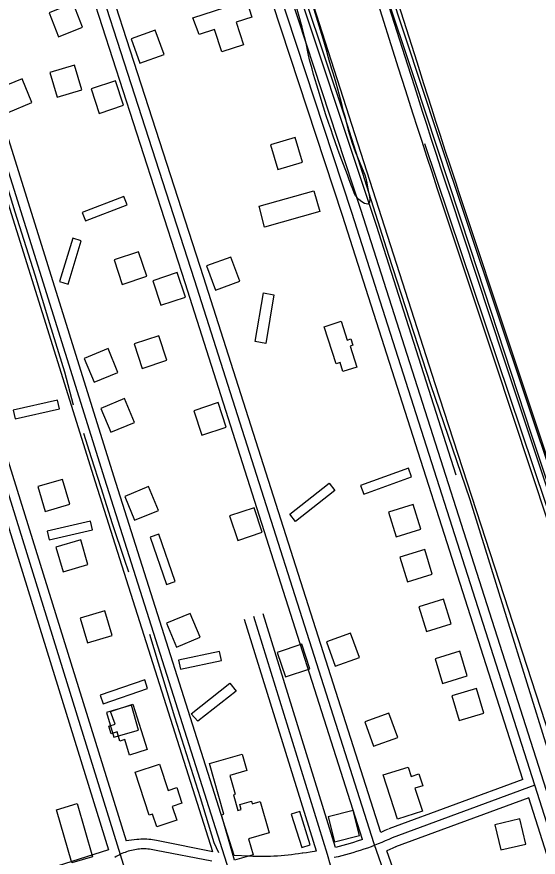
# Model space of a CAD drawing. Extents: x 3477039 to 3515015, y 546746 to 572297.
# Drawn here: x 3507688 to 3508496, y 565660 to 566963 of the extents above; entities that cross this region are included whole.
import ezdxf

# ---------------------------------------------------------------- set-up
doc = ezdxf.new("R2010")
doc.units = 0
for name, color, linetype in [('V-BLDG-OTLN', 7, 'Continuous'), ('V-DTCH-CNTR', 7, 'Continuous'), ('V-ROAD-CNTR', 7, 'Continuous'), ('V-SITE-VEGE', 7, 'Continuous'), ('V-TOPO-SHOR', 7, 'Continuous')]:
    doc.layers.add(name, color=color, linetype=linetype)

msp = doc.modelspace()

# ---------------------------------------------------------------- linework, layer by layer
at = {"layer": 'V-BLDG-OTLN'}
for points in [[(3507790.2, 566946.8), (3507775.5, 566984), (3507738.3, 566969.3), (3507753, 566932.1)], [(3507960.8, 566961.1), (3508044, 566988.1), (3508052.3, 566962.5), (3508028.2, 566954.7), (3508039.6, 566919.6), (3508006, 566908.7), (3507994.8, 566943.3), (3507970.9, 566935.5)], [(3507865.3, 566928.7), (3507878.9, 566891.1), (3507916.5, 566904.7), (3507902.9, 566942.3)], [(3507777.7, 566888), (3507739.3, 566876.8), (3507750.5, 566838.4), (3507788.9, 566849.6)], [(3507659.4, 566851.7), (3507674.7, 566814.7), (3507711.7, 566830.1), (3507696.3, 566867)], [(3507853.7, 566825.9), (3507841.1, 566863.8), (3507803.2, 566851.2), (3507815.8, 566813.2)], [(3508131.2, 566737.6), (3508119.6, 566775.9), (3508081.3, 566764.3), (3508093, 566726)], [(3508072.3, 566636.8), (3508063.7, 566669.2), (3508148.6, 566693.1), (3508157.7, 566660.8)], [(3507789.6, 566659.7), (3507794.6, 566646.7), (3507859, 566671.3), (3507854, 566684.4)], [(3507788.2, 566615.7), (3507774.8, 566619.7), (3507754.3, 566552.4), (3507767.7, 566548.3)], [(3507889.6, 566560.6), (3507877, 566598.5), (3507839, 566585.9), (3507851.7, 566547.9)], [(3507982.4, 566576.8), (3507996.1, 566539.2), (3508033.7, 566552.8), (3508020.1, 566590.4)], [(3507949.5, 566528.3), (3507936.9, 566566.3), (3507898.9, 566553.6), (3507911.6, 566515.7)], [(3508086.8, 566531.7), (3508074, 566456.5), (3508057.7, 566459.3), (3508070.6, 566535)], [(3508164.4, 566482.4), (3508191, 566490.8), (3508200.2, 566461.7), (3508206.1, 566463.6), (3508209.2, 566453.6), (3508204.8, 566452.2), (3508215.1, 566419.7), (3508193.8, 566413), (3508189.6, 566426.6), (3508183.4, 566424.6)], [(3507920.7, 566430.4), (3507908.1, 566468.3), (3507870.1, 566455.7), (3507882.7, 566417.7)], [(3507792.7, 566433), (3507808, 566396.1), (3507844.9, 566411.4), (3507829.6, 566448.4)], [(3507754.5, 566354.9), (3507751.4, 566368.6), (3507682.7, 566353.1), (3507685.8, 566339.4)], [(3507818.4, 566355.5), (3507833.7, 566318.6), (3507870.7, 566333.9), (3507855.3, 566370.9)], [(3508012.9, 566326.6), (3508000.3, 566364.6), (3507962.4, 566351.9), (3507975, 566314)], [(3508221.1, 566235.9), (3508225.9, 566222.8), (3508300.2, 566249.6), (3508295.4, 566262.8)], [(3507720.7, 566234.3), (3507731.9, 566195.9), (3507770.3, 566207.1), (3507759.1, 566245.5)], [(3508111.5, 566191.4), (3508172.6, 566239.7), (3508181.4, 566228.5), (3508120.2, 566180.2)], [(3507855.5, 566219), (3507870.8, 566182.1), (3507907.7, 566197.4), (3507892.4, 566234.4)], [(3508068.5, 566163.6), (3508055.9, 566201.5), (3508017.9, 566188.9), (3508030.6, 566150.9)], [(3508314.3, 566168.2), (3508302.6, 566206.4), (3508264.4, 566194.8), (3508276, 566156.5)], [(3507805.5, 566167.3), (3507802.3, 566180.9), (3507735.2, 566165.2), (3507738.4, 566151.6)], [(3507908.3, 566160.4), (3507895.1, 566155.9), (3507920.2, 566082.8), (3507933.4, 566087.3)], [(3507748.8, 566140.7), (3507760, 566102.3), (3507798.4, 566113.5), (3507787.2, 566151.9)], [(3508332, 566098.5), (3508320.4, 566136.8), (3508282.1, 566125.2), (3508293.7, 566086.9)], [(3508361.4, 566021.4), (3508349.7, 566059.7), (3508311.5, 566048.1), (3508323.1, 566009.8)], [(3507786.4, 566030.5), (3507797.6, 565992.1), (3507836, 566003.3), (3507824.8, 566041.7)], [(3507920.2, 566022.5), (3507935.5, 565985.5), (3507972.5, 566000.9), (3507957.1, 566037.8)], [(3508168, 565993.6), (3508181.6, 565956), (3508219.3, 565969.6), (3508205.6, 566007.2)], [(3508142.4, 565952), (3508129.8, 565990), (3508091.8, 565977.3), (3508104.5, 565939.4)], [(3508005.5, 565964.8), (3508002.6, 565978.5), (3507938.9, 565965.1), (3507941.8, 565951.4)], [(3508386.4, 565940.8), (3508374.8, 565979.1), (3508336.5, 565967.4), (3508348.2, 565929.2)], [(3507891, 565921.3), (3507886.5, 565934.5), (3507817.2, 565910.7), (3507821.8, 565897.5)], [(3507958.7, 565881.8), (3508018.5, 565929.4), (3508028, 565917.4), (3507968.9, 565870.5)], [(3508412.3, 565883.2), (3508400.7, 565921.5), (3508362.4, 565909.9), (3508374.1, 565871.6)], [(3507833.4, 565885.8), (3507868.2, 565896.8), (3507890.3, 565826.7), (3507863.1, 565818.1), (3507855.6, 565842), (3507848, 565839.6), (3507843.5, 565854), (3507834.5, 565851.2), (3507830.8, 565862.9), (3507840.9, 565866.1)], [(3507827.4, 565884.1), (3507838.6, 565845.7), (3507877, 565856.9), (3507865.8, 565895.3)], [(3508227.4, 565869.5), (3508241, 565831.9), (3508278.6, 565845.5), (3508265, 565883.1)], [(3507986.8, 565804.9), (3508037.5, 565819.4), (3508044.7, 565793.9), (3508018.4, 565786.4), (3508026.6, 565757.3), (3508024, 565756.5), (3508030.8, 565732.2), (3508036, 565733.6), (3508033.8, 565741.5), (3508051.9, 565746.6), (3508053, 565742.6), (3508065.4, 565746.1), (3508079.2, 565697.3), (3508047.5, 565688.3), (3508054.6, 565663.3), (3508025.5, 565655.1), (3508005.6, 565725.3), (3508009, 565726.3)], [(3507909.4, 565803.8), (3507922.7, 565763.3), (3507936.1, 565767.7), (3507944.1, 565743.4), (3507929.1, 565738.4), (3507936.2, 565716.9), (3507905.3, 565706.7), (3507898.7, 565726.5), (3507893.6, 565724.8), (3507871.6, 565791.6)], [(3508255.9, 565787.6), (3508294.8, 565799.4), (3508299.5, 565784.9), (3508311.4, 565788.7), (3508317.3, 565770.4), (3508305.3, 565766.6), (3508316.8, 565731.1), (3508278.2, 565718.6)], [(3507749.6, 565733.1), (3507781.7, 565742.8), (3507805.6, 565660.1), (3507773.4, 565650.8)], [(3508126.9, 565730.5), (3508113.5, 565726.3), (3508129.8, 565674.5), (3508143.1, 565678.7)], [(3508180.7, 565683.5), (3508219.4, 565693.5), (3508209.4, 565732.2), (3508170.6, 565722.2)], [(3508477.3, 565680.1), (3508468, 565719.1), (3508429.1, 565709.8), (3508438.4, 565670.9)]]:
    msp.add_lwpolyline(points, close=True, dxfattribs=at)
at = {"layer": 'V-DTCH-CNTR'}
for points in [[(3509023.7, 564261.7), (3508983.3, 564393.5), (3508942.4, 564514.8), (3508892.1, 564665.9), (3508844.4, 564815.9), (3508786.1, 564988), (3508731.6, 565156.2), (3508677.2, 565329.4), (3508624.5, 565482.1), (3508563.9, 565661.5), (3508510.6, 565828.2), (3508447.5, 566030.8), (3508390.8, 566213.7), (3508329.8, 566392), (3508265.1, 566592.8), (3508197, 566806.3), (3508135.3, 566991.9), (3508066.1, 567212.8), (3508007.5, 567398.4), (3507983.7, 567477.9)], [(3509148.9, 564300.3), (3509113.7, 564408), (3509034.6, 564643.3), (3508988.1, 564794), (3508918.8, 564998.3), (3508857.9, 565185.8), (3508780.7, 565420.7), (3508712.9, 565628), (3508655.6, 565804.6), (3508651.3, 565817.9), (3508579, 566035.7), (3508485.8, 566315.1), (3508392, 566601.9), (3508304.9, 566865.1), (3508210.7, 567148.4), (3508122.9, 567414.6)]]:
    msp.add_lwpolyline(points, dxfattribs=at)
at = {"layer": 'V-ROAD-CNTR'}
for points in [[(3509515.6, 562606.6), (3509308.3, 563267.1), (3508996.9, 564247.4), (3508759.4, 564977), (3508505.3, 565776), (3508221.6, 566664.2), (3507991.3, 567364.3), (3507966.9, 567451.9)], [(3508472.4, 565780.4), (3508193, 566654.9), (3507962.5, 567355.6), (3507939.4, 567438.7)], [(3509514.7, 562588), (3509508.3, 562607.1), (3509494, 562638.7), (3509507.3, 562583.1), (3509294, 563262.6), (3508982.6, 564242.8), (3508745.1, 564972.4), (3508491, 565771.5), (3508207.3, 566659.5), (3507976.9, 567360), (3507954, 567442.3)], [(3508224.2, 565687.2), (3507949.1, 566550.5), (3507692.9, 567345)], [(3509320.8, 562459.3), (3509304.1, 562486.3), (3509305.1, 562448.8), (3509059.5, 563164.5), (3508663.3, 564383.9), (3508268.7, 565604.8), (3508242.1, 565680.3), (3507963.4, 566555.1), (3507707.8, 567347.5)], [(3508252.2, 565698.1), (3507977.6, 566559.7), (3507722.8, 567347.9)], [(3507333.5, 567329.5), (3507457.6, 566922.2), (3507655.1, 566285.9), (3507848.3, 565663.6), (3508239, 564407.9), (3508479.7, 563636.8), (3508640.1, 563690.4), (3508707.7, 563477.2)], [(3508527.4, 566180.6), (3508443.3, 566433.6), (3508359.2, 566686.6), (3508354.7, 566700.2), (3508346.1, 566726.5), (3508338.1, 566751.1), (3508330.6, 566774.3), (3508323.6, 566796), (3508317, 566816.3), (3508304.9, 566854.5), (3508294.3, 566887.9), (3508257.3, 567004.9)], [(3508541.6, 566185.3), (3508457.5, 566438.3), (3508373.5, 566691.3), (3508369, 566704.9), (3508360.4, 566731.1), (3508352.3, 566755.8), (3508344.8, 566778.9), (3508337.9, 566800.5), (3508331.3, 566820.9), (3508319.2, 566859), (3508308.6, 566892.4), (3508271.6, 567009.5)], [(3508513.1, 566175.9), (3508429.1, 566428.9), (3508345, 566681.9), (3508340.5, 566695.5), (3508331.8, 566721.8), (3508323.8, 566746.5), (3508316.3, 566769.6), (3508309.3, 566791.4), (3508302.8, 566811.7), (3508290.6, 566849.9), (3508280, 566883.4), (3508243, 567000.4)], [(3507477.3, 566909.2), (3507669.4, 566290.4), (3507857.5, 565684.8)], [(3508025.3, 565662.5), (3507838.7, 566250.5), (3507634.5, 566902.7)], [(3507992, 565668.2), (3507810.1, 566241.5), (3507605.8, 566893.7)], [(3508640.1, 563690.4), (3508510.1, 564098.5), (3508405.2, 564430), (3508205.2, 565058.2), (3508013.6, 565650), (3507824.4, 566246), (3507620.2, 566898.2)], [(3507644.2, 566270.3), (3507830.3, 565671.1)], [(3508152.7, 565668.9), (3508041.1, 566028.4)], [(3508200.5, 565572.5), (3508178.9, 565630.9), (3508170, 565663.9), (3508055.5, 566032.8)], [(3508182.3, 565674.8), (3508069.8, 566037.3)], [(3508472.4, 565780.4), (3508265, 565703.9)], [(3508491.1, 565771.3), (3508270.2, 565689.8)], [(3508481.6, 565751.8), (3508275.4, 565675.7)], [(3508965.4, 564247.3), (3508730.8, 564967.8), (3508481.6, 565751.8)], [(3508264, 565703.4), (3508258.7, 565701), (3508252.2, 565698.1)], [(3508270.2, 565689.8), (3508264.8, 565687.3), (3508259.4, 565684.9), (3508253.9, 565682.6), (3508248.4, 565680.3), (3508242.9, 565678.1), (3508237.3, 565676), (3508231.7, 565673.9), (3508226.1, 565672), (3508220.4, 565670.1), (3508214.8, 565668.3), (3508209.1, 565666.5), (3508203.3, 565664.9), (3508197.6, 565663.3), (3508191.8, 565661.8), (3508186.1, 565660.4), (3508180.3, 565659)], [(3507907.4, 565684.9), (3507904.7, 565685.5), (3507901.7, 565686.1), (3507898.7, 565686.6), (3507895.7, 565686.9), (3507892.6, 565687.2), (3507889.6, 565687.4), (3507886.5, 565687.5), (3507883.5, 565687.5), (3507880.5, 565687.4), (3507877.4, 565687.2), (3507874.4, 565686.9), (3507857.5, 565684.8)], [(3507992, 565668.2), (3507907.1, 565685)], [(3508224.2, 565687.2), (3508215.8, 565684.3), (3508210.3, 565682.6), (3508204.8, 565680.9), (3508199.3, 565679.3), (3508193.7, 565677.8), (3508182.3, 565674.8)], [(3508276.5, 565676.2), (3508271, 565673.6), (3508261.8, 565669.6)], [(3507830.3, 565671.1), (3507612.1, 565602)], [(3507904.2, 565670.3), (3507901.7, 565670.8), (3507899.2, 565671.3), (3507896.6, 565671.7), (3507894.1, 565672), (3507891.5, 565672.2), (3507888.9, 565672.4), (3507886.3, 565672.5), (3507883.8, 565672.5), (3507881.2, 565672.4), (3507878.6, 565672.2), (3507876, 565672), (3507873.5, 565671.7), (3507870.9, 565671.3), (3507868.4, 565670.8), (3507865.9, 565670.2), (3507863.4, 565669.6), (3507860.9, 565668.9), (3507858.4, 565668.1), (3507856, 565667.2), (3507853.6, 565666.3), (3507851.2, 565665.3), (3507848.9, 565664.2), (3507846.6, 565663), (3507844.3, 565661.8), (3507842.1, 565660.5), (3507839.9, 565659.1)], [(3507990.4, 565653.3), (3507904.2, 565670.3)], [(3508130.4, 565665.8), (3508124.9, 565664.9), (3508119.5, 565664.2), (3508114.1, 565663.5), (3508108.6, 565662.9), (3508103.2, 565662.3), (3508097.8, 565661.9), (3508092.3, 565661.5), (3508086.8, 565661.2), (3508081.4, 565661), (3508075.9, 565660.8), (3508070.5, 565660.7), (3508065, 565660.7), (3508059.5, 565660.8), (3508054.1, 565661), (3508048.6, 565661.2), (3508025.3, 565662.5)], [(3508152.7, 565668.9), (3508143, 565667.4), (3508137.3, 565666.6), (3508131.6, 565665.9), (3508131, 565665.9)], [(3508745.7, 564178.7), (3508677.6, 564388.5), (3508283, 565609.6), (3508261.8, 565669.6)]]:
    msp.add_lwpolyline(points, dxfattribs=at)
at = {"layer": 'V-SITE-VEGE'}
msp.add_lwpolyline([(3508142.5, 566995.3), (3508162.5, 566929.4), (3508167.7, 566911.6), (3508170.9, 566899.9), (3508175.4, 566884), (3508178.6, 566874.4), (3508182.8, 566860.4), (3508185.2, 566851.4), (3508191.7, 566827.8), (3508193.7, 566818), (3508196.4, 566808.6), (3508199.8, 566795.5), (3508201.8, 566787.2), (3508208, 566766.9), (3508212.6, 566753.9), (3508223.6, 566727.7), (3508227.5, 566717.8), (3508229.1, 566712.5), (3508230.5, 566705.6), (3508232.1, 566696.1), (3508234.6, 566686.4), (3508235.5, 566679.9), (3508234.9, 566675.4), (3508232.1, 566672.3), (3508227.1, 566673.6), (3508223, 566676), (3508218.4, 566679.7), (3508213.3, 566685.4), (3508211.6, 566688.5), (3508209, 566695.6), (3508206.5, 566701.6), (3508202.8, 566711.5), (3508200.6, 566717.9), (3508194.7, 566733.7), (3508192, 566740.5), (3508187.7, 566751.5), (3508185.4, 566758.8), (3508178.8, 566777.6), (3508175.1, 566789.3), (3508171.9, 566797.4), (3508167.2, 566810.9), (3508160.1, 566834.6), (3508157.2, 566843.7), (3508153.4, 566857), (3508148.3, 566873.4), (3508146, 566882), (3508141.9, 566896), (3508139.8, 566906), (3508136.6, 566921.9), (3508134.3, 566932), (3508130.4, 566947), (3508120.2, 566983.8)], dxfattribs=at)
at = {"layer": 'V-TOPO-SHOR'}
msp.add_line((3508612.7, 565896.3), (3508320.9, 566766.1), dxfattribs=at)
for points in [[(3507961, 567494.2), (3508245.2, 566639.9), (3508368.6, 566252.7)], [(3509376, 563532.8), (3509286.4, 563501.3), (3509187, 563767.8), (3509029.6, 564266.8), (3508755.9, 565114.6), (3508564.5, 565693.5), (3508336.8, 566393.6), (3508070.3, 567224.5), (3507985.5, 567486.1)], [(3508660.4, 565823.4), (3508340.6, 566780.1), (3508113.3, 567467.5)], [(3507776.1, 566360.7), (3507762.4, 566411.7), (3507739.4, 566486.9), (3507716.7, 566562.4), (3507685.5, 566660), (3507661.2, 566738), (3507641.7, 566798.7), (3507635.7, 566817.3)], [(3507791.6, 566317.1), (3507803.3, 566279.3), (3507818.3, 566233.2), (3507836.2, 566177.2), (3507854.8, 566121.9), (3507861.3, 566102)], [(3507893.8, 566005.3), (3507914, 565938.8), (3507932.6, 565877.4), (3507954.5, 565808.9), (3507972.3, 565752), (3507993.8, 565682.3), (3508000.7, 565666.9)]]:
    msp.add_lwpolyline(points, dxfattribs=at)

doc.saveas('drawing.dxf')
